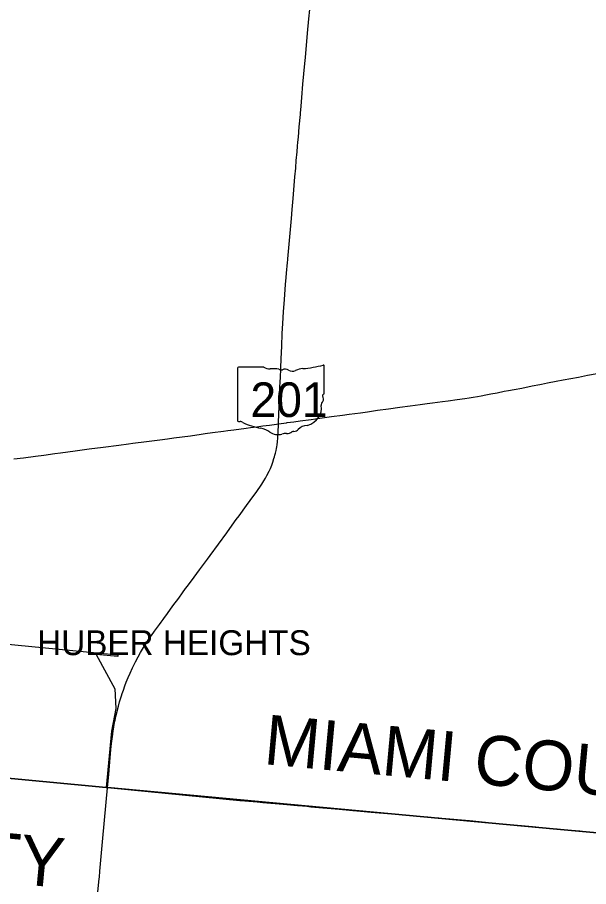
# Model space of a CAD drawing. Extents: x 0 to 34, y 0 to 22.
# Drawn here: x 5.7071 to 5.8916, y 15.8488 to 16.1294 of the extents above; entities that cross this region are included whole.
import ezdxf

# ---------------------------------------------------------------- set-up
doc = ezdxf.new("R2010")
doc.units = 0
for name, color, linetype in [('GM_X_Corporation', 7, 'Continuous'), ('GM_X_Corporation_Text', 7, 'Continuous'), ('GM_X_County', 7, 'Continuous'), ('GM_X_County_Text', 7, 'Continuous'), ('GM_X_State_Location', 7, 'Continuous'), ('GM_X_State_Route', 7, 'Continuous'), ('GM_X_State_Shield', 7, 'Continuous'), ('GM_X_US_Route', 7, 'Continuous')]:
    doc.layers.add(name, color=color, linetype=linetype)

msp = doc.modelspace()

# ---------------------------------------------------------------- linework, layer by layer
at = {"layer": 'GM_X_Corporation'}
msp.add_lwpolyline([(5.697387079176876, 15.927728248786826), (5.729430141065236, 15.924596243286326), (5.739615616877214, 15.923587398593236), (5.739567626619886, 15.923058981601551), (5.732577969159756, 15.923699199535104), (5.73861837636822, 15.912657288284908), (5.738946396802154, 15.906254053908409), (5.7375578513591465, 15.898937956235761), (5.735778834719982, 15.880847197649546), (5.737357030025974, 15.880693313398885), (5.778968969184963, 15.876636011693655), (5.7805834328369, 15.876493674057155), (5.78457581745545, 15.876141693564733), (5.786361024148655, 15.875984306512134), (5.792970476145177, 15.875401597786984), (5.797591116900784, 15.874994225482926), (5.799255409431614, 15.874847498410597), (5.800565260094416, 15.874732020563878), (5.801956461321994, 15.874609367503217), (5.811052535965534, 15.873807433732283), (5.815423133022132, 15.873422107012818), (5.817908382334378, 15.8732030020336), (5.821419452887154, 15.872893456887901), (5.829226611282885, 15.872205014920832), (5.830345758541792, 15.872106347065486), (5.837598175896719, 15.871466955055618), (5.839647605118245, 15.871286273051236), (5.842430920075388, 15.87104088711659), (5.843200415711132, 15.870973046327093), (5.845266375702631, 15.870790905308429), (5.845504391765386, 15.870769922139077), (5.8531059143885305, 15.870099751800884), (5.860379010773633, 15.869418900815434), (5.863864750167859, 15.869092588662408), (5.873485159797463, 15.86819200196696), (5.880807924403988, 15.867506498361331), (5.881435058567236, 15.867447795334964), (5.8820829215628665, 15.867387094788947), (5.888713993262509, 15.866766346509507), (5.888791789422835, 15.866759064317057), (5.8951087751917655, 15.8661677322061)], dxfattribs=at)
at = {"layer": 'GM_X_County'}
for points in [[(5.494572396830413, 15.903733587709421), (5.5226586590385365, 15.90114370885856), (5.551293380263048, 15.898359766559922), (5.565377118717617, 15.896962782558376), (5.585394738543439, 15.895032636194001), (5.607564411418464, 15.892919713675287), (5.6129720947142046, 15.892484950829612), (5.653672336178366, 15.888443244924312), (5.682290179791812, 15.885820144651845), (5.735794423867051, 15.88079120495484), (5.736215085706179, 15.880751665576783), (5.881362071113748, 15.86734137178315), (5.948614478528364, 15.861268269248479)], [(5.948614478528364, 15.861268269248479), (5.881362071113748, 15.86734137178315), (5.736215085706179, 15.880751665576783), (5.735794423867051, 15.88079120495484), (5.682290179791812, 15.885820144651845), (5.653672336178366, 15.888443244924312), (5.6129720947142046, 15.892484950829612), (5.607564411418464, 15.892919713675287), (5.585394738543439, 15.895032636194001), (5.565377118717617, 15.896962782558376), (5.551293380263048, 15.898359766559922), (5.5226586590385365, 15.90114370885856), (5.494572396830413, 15.903733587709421)]]:
    msp.add_lwpolyline(points, dxfattribs=at)
at = {"layer": 'GM_X_State_Route'}
for p, q in [((5.73471324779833, 15.86441244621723), (5.736234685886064, 15.880706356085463)), ((5.7337722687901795, 15.853750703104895), (5.73471324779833, 15.86441244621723)), ((5.733132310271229, 15.847129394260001), (5.733547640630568, 15.85128289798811))]:
    msp.add_line(p, q, dxfattribs=at)
for points in [[(5.798554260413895, 16.0984660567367), (5.798743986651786, 16.100785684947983), (5.799000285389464, 16.103562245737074), (5.799372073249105, 16.107810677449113), (5.799956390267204, 16.11448181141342), (5.800149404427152, 16.11642250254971), (5.8008750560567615, 16.124299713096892), (5.8012711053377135, 16.128922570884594), (5.801559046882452, 16.131969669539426)], [(5.791491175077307, 15.99819949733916), (5.791617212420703, 16.0017660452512), (5.791754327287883, 16.004927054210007), (5.791834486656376, 16.007299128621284), (5.792028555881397, 16.012040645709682), (5.792056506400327, 16.012869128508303), (5.792171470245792, 16.016257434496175), (5.792298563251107, 16.01920644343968), (5.792410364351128, 16.021259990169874), (5.7924979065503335, 16.023262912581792), (5.792679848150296, 16.027371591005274), (5.792847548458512, 16.030530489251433), (5.793088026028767, 16.03431853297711), (5.793393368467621, 16.03831382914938), (5.793772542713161, 16.04315079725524), (5.79397135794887, 16.04546169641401), (5.794090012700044, 16.046809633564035), (5.794395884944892, 16.050296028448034), (5.79444123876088, 16.05113928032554), (5.794473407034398, 16.051453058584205), (5.795615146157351, 16.06442722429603), (5.79586089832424, 16.067370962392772), (5.796161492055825, 16.070890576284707), (5.796752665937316, 16.07788023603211), (5.797011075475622, 16.080777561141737), (5.797020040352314, 16.080873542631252), (5.797223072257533, 16.083238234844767), (5.797464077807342, 16.08596944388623), (5.79762914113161, 16.087808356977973), (5.797728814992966, 16.089069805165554), (5.79788385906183, 16.090696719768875), (5.798166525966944, 16.094113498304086), (5.798520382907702, 16.098051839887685), (5.798554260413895, 16.0984660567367)], [(5.736234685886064, 15.880706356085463), (5.736622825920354, 15.88501174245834), (5.737122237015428, 15.89047257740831), (5.7374729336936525, 15.894093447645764), (5.737726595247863, 15.89650454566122), (5.737915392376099, 15.897967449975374), (5.737958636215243, 15.898250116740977), (5.738287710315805, 15.900415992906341), (5.738524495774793, 15.90176393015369), (5.738547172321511, 15.901870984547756), (5.73869008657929, 15.902556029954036), (5.738934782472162, 15.903723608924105), (5.739312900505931, 15.905366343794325), (5.739337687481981, 15.9054644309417), (5.739742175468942, 15.907050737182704), (5.740141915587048, 15.908469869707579), (5.7407388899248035, 15.910367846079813), (5.740987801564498, 15.911101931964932), (5.7413717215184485, 15.912198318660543), (5.741877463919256, 15.913626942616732), (5.742266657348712, 15.914755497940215), (5.742891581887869, 15.916264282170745), (5.7435497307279, 15.917758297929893), (5.744357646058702, 15.919474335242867), (5.745265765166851, 15.921316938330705), (5.746119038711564, 15.922938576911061), (5.7469222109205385, 15.924373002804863), (5.7475835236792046, 15.925511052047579), (5.748445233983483, 15.926897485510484), (5.749515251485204, 15.928526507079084), (5.750414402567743, 15.929825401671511), (5.751437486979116, 15.931232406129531), (5.752379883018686, 15.93256926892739), (5.753017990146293, 15.93347316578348), (5.7535527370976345, 15.934190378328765), (5.754203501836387, 15.935017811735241), (5.754456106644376, 15.935356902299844), (5.755613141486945, 15.936930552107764), (5.757390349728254, 15.939419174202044), (5.759271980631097, 15.941961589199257), (5.759710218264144, 15.942556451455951), (5.760030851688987, 15.943041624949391), (5.760502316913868, 15.9436744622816), (5.761471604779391, 15.944989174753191), (5.762067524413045, 15.945794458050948), (5.764216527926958, 15.948730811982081), (5.765952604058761, 15.9511187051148), (5.7662632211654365, 15.951545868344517), (5.76849237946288, 15.954553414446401), (5.769365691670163, 15.955744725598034), (5.7747352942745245, 15.963055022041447), (5.7772940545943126, 15.966541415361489), (5.777811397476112, 15.967272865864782), (5.778763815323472, 15.968534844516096), (5.781142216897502, 15.971827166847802), (5.782298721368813, 15.973398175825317), (5.784430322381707, 15.976347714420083), (5.784854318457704, 15.97695207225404), (5.785413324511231, 15.977719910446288), (5.78610311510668, 15.978719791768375), (5.7867596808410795, 15.979743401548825), (5.7872949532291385, 15.98065468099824), (5.787749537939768, 15.981490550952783), (5.78848257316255, 15.982955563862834), (5.788872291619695, 15.983824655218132), (5.78926306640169, 15.984807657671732), (5.789635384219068, 15.985853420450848), (5.790003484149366, 15.987012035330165), (5.790160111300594, 15.987563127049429), (5.79030671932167, 15.988079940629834), (5.7904538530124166, 15.988682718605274), (5.79055774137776, 15.98910724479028), (5.790665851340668, 15.989627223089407), (5.790795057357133, 15.990245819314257), (5.790894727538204, 15.990824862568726), (5.790992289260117, 15.99139230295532), (5.791112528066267, 15.992336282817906), (5.791239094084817, 15.993650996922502), (5.79136355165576, 15.995494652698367), (5.791483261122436, 15.997971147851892), (5.791491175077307, 15.99819949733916)], [(5.733547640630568, 15.85128289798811), (5.733605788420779, 15.85186439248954), (5.7337722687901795, 15.853750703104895)]]:
    msp.add_lwpolyline(points, dxfattribs=at)
at = {"layer": 'GM_X_State_Shield'}
for p, q in [((5.778269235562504, 16.016181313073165), (5.778269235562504, 15.999196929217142)), ((5.786736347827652, 16.016473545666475), (5.778544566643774, 16.016473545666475)), ((5.806241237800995, 16.0080097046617), (5.806241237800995, 16.01689444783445)), ((5.80623851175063, 16.00801188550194), (5.806241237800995, 16.0080097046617))]:
    msp.add_line(p, q, dxfattribs=at)
for centre, major_axis, ratio, start_param, end_param in [((5.778589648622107, 16.01621747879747), (0.00032405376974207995, 0), 0.7999999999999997, 1.7126933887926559, 3.283489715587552), ((5.7886872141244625, 16.018445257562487), (0.0031431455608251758, 0), 0.8000000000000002, 4.042522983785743, 4.731795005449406), ((5.796277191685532, 16.03962905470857), (0.029664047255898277, 0), 0.7999999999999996, 4.81439421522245, 5.042368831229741), ((5.805930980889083, 16.01693129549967), (0.00031139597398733, 0), 0.8000000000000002, 6.141151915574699, 7.989035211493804), ((5.789729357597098, 16.00693831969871), (0.011283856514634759, 0), 0.7999999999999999, 1.4047577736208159, 1.6578580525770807), ((5.7922910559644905, 16.01630552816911), (0.0009067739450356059, 0), 0.8, 3.836095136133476, 5.185414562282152), ((5.79362221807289, 16.014342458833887), (0.001885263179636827, 0), 0.8000000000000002, 0.9506229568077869, 2.0794050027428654), ((5.796055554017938, 16.017034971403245), (0.0022679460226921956, 0), 0.8, 4.0815607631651, 5.145722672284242), ((5.800060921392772, 16.01128600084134), (0.005967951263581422, 0), 0.8000000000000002, 1.6990113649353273, 2.107814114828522), ((5.806169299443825, 16.00735745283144), (0.0004819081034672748, 0), 0.8000000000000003, 1.8839779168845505, 3.671072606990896), ((5.805909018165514, 16.007975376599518), (0.0003332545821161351, 0), 0.8, 5.054540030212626, 6.418171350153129), ((5.807356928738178, 16.00429154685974), (0.0021047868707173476, 0), 0.7999999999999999, 2.3877238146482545, 3.2625368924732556), ((5.803103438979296, 16.006234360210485), (0.00289289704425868, 0), 0.8, 5.934694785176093, 6.69594811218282), ((5.797938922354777, 16.0031612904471), (0.007419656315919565, 0), 0.8000000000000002, 5.1017524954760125, 6.440017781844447), ((5.77859256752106, 15.999159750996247), (0.00032693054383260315, 0), 0.7999999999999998, 3.0012400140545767, 4.508300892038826), ((5.778642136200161, 16.000897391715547), (0.0024948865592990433, 0), 0.8, 4.6659456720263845, 4.897461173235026), ((5.77915258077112, 15.998217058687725), (0.0008996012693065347, 0), 0.8000000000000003, 0.5192071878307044, 1.6278990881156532), ((5.790510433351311, 16.013476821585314), (0.02142156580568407, 0), 0.7999999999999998, 4.195997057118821, 4.488960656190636), ((5.784123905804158, 15.991566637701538), (0.006702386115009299, 0), 0.8, 0.8235188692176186, 1.3235874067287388), ((5.801067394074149, 15.994428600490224), (0.004063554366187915, 0), 0.8000000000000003, 1.6476453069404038, 2.4884337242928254), ((5.791372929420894, 15.998132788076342), (0.004253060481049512, 0), 0.8000000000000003, 4.0264810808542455, 4.996735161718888), ((5.79383036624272, 15.992260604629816), (0.003494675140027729, 0), 0.7999999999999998, 1.4956620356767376, 1.9409797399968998), ((5.7941410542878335, 15.996860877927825), (0.002266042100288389, 0), 0.8, 4.691043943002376, 5.507373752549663), ((5.796190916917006, 15.99521594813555), (0.000637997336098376, 0), 0.8000000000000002, 1.1475841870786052, 2.315151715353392), ((5.795918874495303, 15.99755080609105), (0.002397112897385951, 0), 0.8000000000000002, 4.93706856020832, 5.642249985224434)]:
    msp.add_ellipse(centre, major_axis=major_axis, ratio=ratio, start_param=start_param, end_param=end_param, dxfattribs=at)
at = {"layer": 'GM_X_US_Route'}
for points in [[(5.794274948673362, 15.998590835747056), (5.796369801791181, 15.998872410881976), (5.798508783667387, 15.999159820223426), (5.801980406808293, 15.999629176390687), (5.804812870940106, 16.000033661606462), (5.808584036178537, 16.00053623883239), (5.81214162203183, 16.001000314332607), (5.814283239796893, 16.001283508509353), (5.817937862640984, 16.001796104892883), (5.820234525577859, 16.00211252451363), (5.823471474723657, 16.00256131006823), (5.827017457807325, 16.00304437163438), (5.83067366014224, 16.003539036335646), (5.834016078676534, 16.00399309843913), (5.837186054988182, 16.004429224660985), (5.839486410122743, 16.00472929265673), (5.84120771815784, 16.00497504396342), (5.844446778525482, 16.00542541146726), (5.846223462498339, 16.005665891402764), (5.849200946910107, 16.006068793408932), (5.8516537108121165, 16.006422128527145), (5.853008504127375, 16.00662252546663), (5.854360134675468, 16.00683821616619), (5.8556890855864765, 16.007059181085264), (5.856905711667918, 16.007269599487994), (5.858403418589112, 16.007547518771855), (5.860013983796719, 16.007859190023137), (5.8620865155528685, 16.00824522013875), (5.864363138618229, 16.00869031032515), (5.865762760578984, 16.008951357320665), (5.8675257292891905, 16.0092751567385), (5.87005707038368, 16.009759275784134), (5.873434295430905, 16.010435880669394), (5.875848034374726, 16.010882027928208), (5.876375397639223, 16.010986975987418), (5.878387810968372, 16.01138724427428), (5.881132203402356, 16.011915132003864), (5.883410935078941, 16.012361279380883), (5.885880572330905, 16.01283590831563), (5.888322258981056, 16.01331000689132), (5.891222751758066, 16.013881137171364), (5.894363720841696, 16.014496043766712)], [(5.743010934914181, 15.99175055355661), (5.744367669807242, 15.991934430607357), (5.748804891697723, 15.992526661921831), (5.753104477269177, 15.993066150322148), (5.755662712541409, 15.993405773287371), (5.757675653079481, 15.99366681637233), (5.760389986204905, 15.994022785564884), (5.762990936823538, 15.994369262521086), (5.766533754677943, 15.994852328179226), (5.767822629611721, 15.995035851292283), (5.770130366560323, 15.995364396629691), (5.773686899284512, 15.995846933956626), (5.775113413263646, 15.996043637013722), (5.777064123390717, 15.996299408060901), (5.781017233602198, 15.996832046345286), (5.7824506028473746, 15.997013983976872), (5.7844450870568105, 15.997272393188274), (5.786412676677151, 15.99753238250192), (5.788550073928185, 15.997812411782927), (5.790845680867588, 15.998108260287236), (5.791491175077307, 15.99819949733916)], [(5.791491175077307, 15.99819949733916), (5.792324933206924, 15.998317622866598), (5.794023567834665, 15.998557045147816), (5.794274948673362, 15.998590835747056)], [(5.705955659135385, 15.986846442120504), (5.709093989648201, 15.987253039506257), (5.712960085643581, 15.987783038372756), (5.715632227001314, 15.988128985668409), (5.719175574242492, 15.98859992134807), (5.7211041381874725, 15.988866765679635), (5.725839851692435, 15.98949854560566), (5.730355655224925, 15.990096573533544), (5.7348002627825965, 15.990672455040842), (5.739873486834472, 15.99132532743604), (5.743010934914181, 15.99175055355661)]]:
    msp.add_lwpolyline(points, dxfattribs=at)

# ---------------------------------------------------------------- texts
at = {"layer": 'GM_X_Corporation_Text'}
msp.add_text('HUBER HEIGHTS', height=0.008037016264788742, rotation=1.0000000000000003e-05, dxfattribs=at).set_placement((5.713511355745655, 15.923522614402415))
at = {"layer": 'GM_X_County_Text'}
for s, rotation, p in [('MIAMI COUNTY', 354.731941, (5.786377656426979, 15.88837422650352)), ('MONTGOMERY COUNTY', 354.61945499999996, (5.467099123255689, 15.872293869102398))]:
    msp.add_text(s, height=0.016074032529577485, rotation=rotation, dxfattribs=at).set_placement(p)
at = {"layer": 'GM_X_State_Location'}
msp.add_text('201', height=1.6074032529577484e-05, rotation=1.0000000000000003e-05, dxfattribs=at).set_placement((5.786266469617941, 16.00539052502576))
for s, p in [('s', (5.791941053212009, 16.0065599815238)), ('r', (5.791940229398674, 16.0065599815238))]:
    msp.add_text(s, height=1.6074032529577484e-05, dxfattribs=at).set_placement(p)
at = {"layer": 'GM_X_State_Shield'}
msp.add_text('201', height=0.011189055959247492, dxfattribs=at).set_placement((5.782391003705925, 16.000394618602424))

doc.saveas('drawing.dxf')
